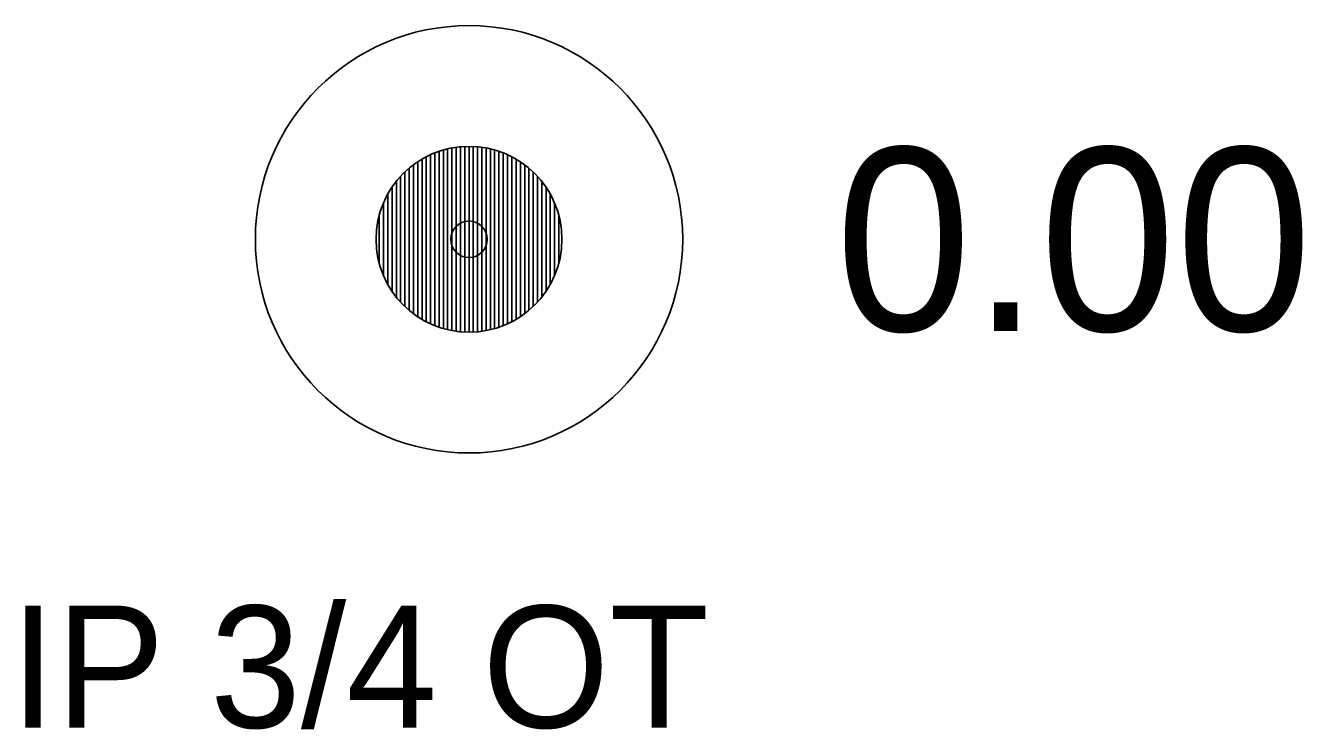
# Model space of a CAD drawing. Extents: x 1539151 to 1541799, y 1198646 to 1201165.
# Drawn here: x 1540019.73 to 1540030.19, y 1199867.2 to 1199872.96 of the extents above; entities that cross this region are included whole.
import ezdxf

# ---------------------------------------------------------------- set-up
doc = ezdxf.new("R2010")
doc.units = 0
for name, color, linetype in [('RD_EX_DV_Prop_txCode', 7, 'Continuous'), ('RD_EX_DV_PropPin', 7, 'Continuous'), ('RD_EX_TX_DV_Prop_ELEV', 7, 'Continuous'), ('RD_SMD_Locator', 7, 'Continuous')]:
    doc.layers.add(name, color=color, linetype=linetype)

msp = doc.modelspace()

# ---------------------------------------------------------------- linework, layer by layer
at = {"layer": 'RD_EX_DV_PropPin'}
for p, q in [((1540023.219, 1199870.461), (1540023.219, 1199871.957)), ((1540023.254, 1199870.456), (1540023.254, 1199871.963)), ((1540023.289, 1199870.452), (1540023.289, 1199871.967)), ((1540023.324, 1199870.449), (1540023.324, 1199871.97)), ((1540023.359, 1199870.448), (1540023.359, 1199871.97)), ((1540023.394, 1199870.449), (1540023.394, 1199871.97)), ((1540023.429, 1199870.452), (1540023.429, 1199871.967)), ((1540023.464, 1199870.456), (1540023.464, 1199871.963)), ((1540023.499, 1199870.461), (1540023.499, 1199871.957)), ((1540022.974, 1199870.553), (1540022.974, 1199871.866)), ((1540023.009, 1199870.534), (1540023.009, 1199871.885)), ((1540023.044, 1199870.517), (1540023.044, 1199871.902)), ((1540023.079, 1199870.502), (1540023.079, 1199871.917)), ((1540023.114, 1199870.489), (1540023.114, 1199871.93)), ((1540023.149, 1199870.478), (1540023.149, 1199871.941)), ((1540023.184, 1199870.469), (1540023.184, 1199871.95)), ((1540023.534, 1199870.469), (1540023.534, 1199871.95)), ((1540023.569, 1199870.478), (1540023.569, 1199871.941)), ((1540023.604, 1199870.489), (1540023.604, 1199871.93)), ((1540023.639, 1199870.502), (1540023.639, 1199871.917)), ((1540023.675, 1199870.517), (1540023.675, 1199871.902)), ((1540023.71, 1199870.534), (1540023.71, 1199871.885)), ((1540023.745, 1199870.553), (1540023.745, 1199871.866)), ((1540022.834, 1199870.659), (1540022.834, 1199871.76)), ((1540022.869, 1199870.627), (1540022.869, 1199871.791)), ((1540022.904, 1199870.599), (1540022.904, 1199871.819)), ((1540022.939, 1199870.575), (1540022.939, 1199871.844)), ((1540023.78, 1199870.575), (1540023.78, 1199871.844)), ((1540023.815, 1199870.599), (1540023.815, 1199871.819)), ((1540023.85, 1199870.627), (1540023.85, 1199871.791)), ((1540023.885, 1199870.659), (1540023.885, 1199871.76)), ((1540022.764, 1199870.735), (1540022.764, 1199871.683)), ((1540022.799, 1199870.694), (1540022.799, 1199871.724)), ((1540023.92, 1199870.694), (1540023.92, 1199871.724)), ((1540023.955, 1199870.735), (1540023.955, 1199871.683)), ((1540022.694, 1199870.84), (1540022.694, 1199871.579)), ((1540022.729, 1199870.783), (1540022.729, 1199871.636)), ((1540023.99, 1199870.783), (1540023.99, 1199871.636)), ((1540024.025, 1199870.84), (1540024.025, 1199871.579)), ((1540022.659, 1199870.911), (1540022.659, 1199871.507)), ((1540024.06, 1199870.911), (1540024.06, 1199871.507)), ((1540022.624, 1199871.013), (1540022.624, 1199871.405)), ((1540024.095, 1199871.013), (1540024.095, 1199871.405))]:
    msp.add_line(p, q, dxfattribs=at)
for radius in [1.75, 0.761]:
    msp.add_circle((1540023.359, 1199871.209), radius, dxfattribs=at)
at = {"layer": 'RD_SMD_Locator'}
msp.add_circle((1540023.359, 1199871.209), 0.15, dxfattribs=at)

# ---------------------------------------------------------------- texts
at = {"layer": 'RD_EX_DV_Prop_txCode'}
msp.add_text('IP 3/4 OT', height=1, dxfattribs=at).set_placement((1540019.603, 1199867.209))
at = {"layer": 'RD_EX_TX_DV_Prop_ELEV'}
msp.add_text('0.00', height=1.5, dxfattribs=at).set_placement((1540026.359, 1199870.459))

doc.saveas('drawing.dxf')
